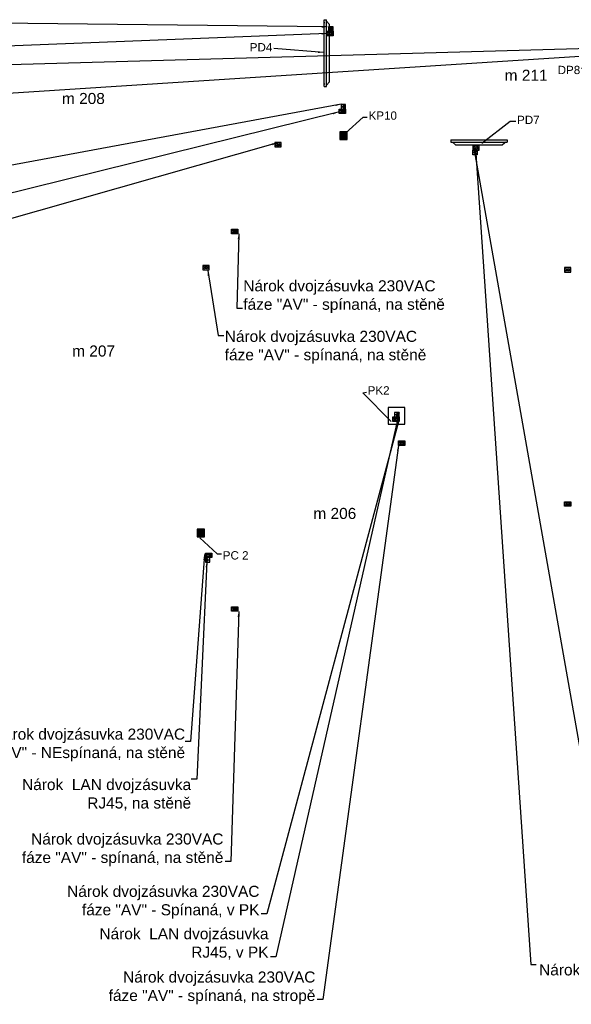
# Model space of a CAD drawing. Header units: millimetres. Extents: x 40090 to 187415, y -53271 to 40260.
# Tile 289 of 406: x 128105 to 138083, y 5942 to 23753. Entities that reach past the tile are written whole.
import ezdxf

# ---------------------------------------------------------------- set-up
doc = ezdxf.new("R2010")
doc.units = ezdxf.units.MM
for name, color, linetype in [('AVM_nárokLAN', 30, 'Continuous'), ('AVM_nároky_silnoproudu', 170, 'Continuous'), ('AVM_nároky_slaboproudu', 30, 'Continuous'), ('AVM_plazma', 5, 'Continuous'), ('AVM_projekce', 240, 'Continuous'), ('AVM_projektor', 6, 'Continuous'), ('AVM_reproduktor', 6, 'Continuous'), ('AVM_sp_230VAC', 170, 'Continuous'), ('AVM_TECHNIKA', 6, 'Continuous')]:
    doc.layers.add(name, color=color, linetype=linetype)
doc.styles.add('AVM', font='arial.ttf')
doc.styles.get("Standard").update_dxf_attribs({"font": 'arial.ttf'})
doc.dimstyles.new('AVM-1_50', dxfattribs={"dimscale": 40, "dimtxt": 2.5, "dimasz": 2.5, "dimexe": 1.25, "dimexo": 0.625, "dimtad": 1, "dimdec": 0, "dimrnd": 1, "dimtxsty": 'AVM', "dimcen": 2.5, "dimclrd": 256, "dimclre": 256, "dimclrt": 256, "dimadec": 0, "dimazin": 0, "dimtfac": 1, "dimtdec": 0, "dimtmove": 0, "dimatfit": 3, "dimfxl": 0, "dimarcsym": 0})

# ---------------------------------------------------------------- blocks, each defined once
blk = doc.blocks.new('Panasonic50-top')
for p, q in [((-605, 0), (-605, -44)), ((-605, 0), (605, 0)), ((-553, 0), (-553, -10)), ((553, 0), (553, -10)), ((-605, -44), (605, -44)), ((-577, -44), (-521, -95)), ((-521, -95), (521, -95)), ((577, -44), (521, -95)), ((605, 0), (605, -44))]:
    blk.add_line(p, q)
blk = doc.blocks.new('Panasonic42-top')
for p, q in [((-510, 0), (-510, -44)), ((-510, 0), (510, 0)), ((-461, 0), (-461, -10)), ((461, 0), (461, -10)), ((-510, -44), (510, -44)), ((-482, -44), (-426, -89)), ((-426, -89), (426, -89)), ((482, -44), (426, -89)), ((510, 0), (510, -44))]:
    blk.add_line(p, q)
blk = doc.blocks.new('player')
at = {"layer": 'AVM_projekce'}
h = blk.add_hatch(color=6, dxfattribs=at)
h.dxf.hatch_style = 1
h.paths.add_polyline_path([(71498, 37159), (71628, 37159), (71628, 37299), (71498, 37299)])
at = {"layer": 'AVM_TECHNIKA'}
blk.add_lwpolyline([(71498, 37159), (71628, 37159), (71628, 37299), (71498, 37299)], close=True, dxfattribs=at)
blk = doc.blocks.new('Dvouzásuvka230V')
blk.add_lwpolyline([(0, 0), (80, 0), (80, 115), (0, 115)], close=True)
for centre, radius in [((40, 83), 25.6), ((40, 32), 25.6), ((29, 83), 3.1), ((29, 32), 3.1), ((40, 96), 3.1), ((40, 45), 3.1), ((51, 83), 3.1), ((51, 32), 3.1)]:
    blk.add_circle(centre, radius)
blk = doc.blocks.new('ZásuvkaLAN')
for p, q in [((14, 66), (14, 40)), ((14, 40), (66, 40)), ((25, 66), (25, 50)), ((55, 50), (25, 50)), ((40, 40), (40, 14)), ((55, 66), (55, 50)), ((66, 66), (66, 40))]:
    blk.add_line(p, q)
blk.add_lwpolyline([(80, 0), (0, 0), (0, 80), (80, 80)], close=True)

msp = doc.modelspace()

# ---------------------------------------------------------------- linework, layer by layer
at = {"layer": 'AVM_nároky_silnoproudu'}
msp.add_lwpolyline([(135072.9, 16439.2), (135069.9, 16739.2), (134769.9, 16736.3), (134772.9, 16436.3)], close=True, dxfattribs=at)

# ---------------------------------------------------------------- block references
at = {"layer": 'AVM_nárokLAN', "rotation": 270}
msp.add_blockref('ZásuvkaLAN', (136299.8, 21391.3), dxfattribs=at)
at = {"layer": 'AVM_nároky_silnoproudu', "xscale": -1}
for p, rotation in [((133658.8, 23463.2), 270), ((133882.9, 22056.6), 270), ((131936.2, 19881.7), 270), ((134852.4, 16486.4), 270), ((134956.9, 16052.3), 270), ((137959.9, 14953.9), 270), ((131578.2, 14103.2), 90), ((131936.2, 13052.4), 270)]:
    msp.add_blockref('Dvouzásuvka230V', p, dxfattribs=dict(at, rotation=rotation))
at = {"layer": 'AVM_nároky_silnoproudu', "rotation": 270}
for p in [(131415.1, 19309.5), (137959.9, 19268.9)]:
    msp.add_blockref('Dvouzásuvka230V', p, dxfattribs=at)
at = {"layer": 'AVM_nároky_slaboproudu', "xscale": -1}
for p, rotation in [((133693.8, 23543.2), 270), ((133917.9, 22136.6), 270), ((134887.4, 16566.4), 270), ((131543.2, 14023.2), 90)]:
    msp.add_blockref('ZásuvkaLAN', p, dxfattribs=dict(at, rotation=rotation))
at = {"layer": 'AVM_plazma', "rotation": 90}
msp.add_blockref('Panasonic50-top', (133613, 23148.2), dxfattribs=at)
at = {"layer": 'AVM_plazma'}
msp.add_blockref('Panasonic42-top', (136413.4, 21581.4), dxfattribs=at)
at = {"layer": 'AVM_projekce'}
for p in [(62399.9, -15576), (59817.6, -22760.1)]:
    msp.add_blockref('player', p, dxfattribs=at)
at = {"layer": 'AVM_sp_230VAC', "rotation": 270}
for p in [(132721.6, 21530.9), (136299.8, 21471.3)]:
    msp.add_blockref('Dvouzásuvka230V', p, dxfattribs=at)

# ---------------------------------------------------------------- texts
at = {"char_height": 200, "width": 1361.318, "attachment_point": 7}
for s, insert in [('{\\C7;m 211}', (136877, 22647.8)), ('{\\C7;m 208}', (128869.5, 22225)), ('{\\C7;m 207}', (129053.9, 17657.6)), ('{\\C7;m 206}', (133417.2, 14719.1))]:
    msp.add_mtext(s, dxfattribs=dict(at, insert=insert))
at = {"layer": 'AVM_nárokLAN', "char_height": 200, "style": 'AVM'}
for s, insert, attachment_point in [('Nárok  LAN dvojzásuvka \\PRJ45, na stěně', (131206.6, 10017.7), 3), ('Nárok  LAN dvojzásuvka \\PRJ45, v PK', (132605.9, 6748.7), 9), ('Nárok  LAN dvojzásuvka RJ45, na stěně', (137499.8, 6665.4), 1)]:
    msp.add_mtext(s, dxfattribs=dict(at, insert=insert, attachment_point=attachment_point))
at = {"layer": 'AVM_projektor', "insert": (138243.5, 22918.8), "char_height": 150, "width": 1361.318, "attachment_point": 3}
msp.add_mtext('DP8', dxfattribs=at)
at = {"layer": 'AVM_reproduktor', "char_height": 150, "width": 1361.318}
for s, insert, attachment_point in [('PD4', (132674.4, 23179.6), 9), ('KP10', (134416.2, 21941.8), 7), ('PD7', (137102, 21865.7), 7), ('PK2', (134399.7, 16972.5), 7), ('PC 2', (131778.9, 14138.5), 1)]:
    msp.add_mtext(s, dxfattribs=dict(at, insert=insert, attachment_point=attachment_point))
at = {"layer": 'AVM_sp_230VAC', "char_height": 200, "style": 'AVM'}
for s, insert, attachment_point in [('Nárok dvojzásuvka 230VAC\\Pfáze "AV" - spínaná, na stěně', (132149.4, 18445.3), 7), ('Nárok dvojzásuvka 230VAC\\Pfáze "AV" - spínaná, na stěně', (131814, 18125.5), 1), ('Nárok dvojzásuvka 230VAC\\Pfáze "AV" - NEspínaná, na stěně', (131097.3, 10929.8), 3), ('Nárok dvojzásuvka 230VAC\\Pfáze "AV" - spínaná, na stěně', (131790.2, 8439), 9), ('Nárok dvojzásuvka 230VAC\\Pfáze "AV" - Spínaná, v PK', (132442.2, 7492.2), 9), ('Nárok dvojzásuvka 230VAC\\Pfáze "AV" - spínaná, na stropě', (133453.7, 5942.3), 9)]:
    msp.add_mtext(s, dxfattribs=dict(at, insert=insert, attachment_point=attachment_point))

# ---------------------------------------------------------------- leaders
at = {"layer": 'AVM_nárokLAN', "annotation_type": 0, "has_hookline": 1}
for points, hookline_direction, text_width in [([(133668.2, 23623.2), (123290.9, 23744.1)], 1, 4781.6), ([(138425, 23100.2), (123310.4, 22125.5)], 1, 5076.4), ([(133919.4, 22225.7), (123228.8, 20243.5)], 1, 5027.7), ([(136352.7, 21330.2), (137349.8, 6665.4), (137449.8, 6665.4)], 0, 4983.4), ([(134967.4, 16646.4), (132739.2, 6798.7), (132639.2, 6798.7)], 1, 3026.1), ([(131487.7, 13944.4), (131306.6, 10017.7), (131206.6, 10017.7)], 1, 3026.1)]:
    msp.add_leader(points, dimstyle='AVM-1_50', override={"dimgap": 0.625, "dimtad": 0}, dxfattribs=dict(at, hookline_direction=hookline_direction, text_width=text_width))
at = {"layer": 'AVM_projektor', "annotation_type": 0, "has_hookline": 1, "hookline_direction": 1, "text_width": 382.3}
msp.add_leader([(138660.4, 23162.1), (138342.9, 22873.2), (138269.8, 22873.2)], dimstyle='AVM-1_50', override={"dimasz": 1.5, "dimgap": 0.625, "dimtad": 0, "dimclrd": 6}, dxfattribs=at)
at = {"layer": 'AVM_reproduktor', "annotation_type": 0, "has_hookline": 1}
for points, override, hookline_direction, text_width in [([(133600.8, 23159.6), (132699.4, 23229.6)], {"dimgap": 0.625, "dimtad": 0}, 1, 381.3), ([(133999.4, 21698.5), (134316.8, 21987.4), (134389.9, 21987.4)], {"dimasz": 1.5, "dimgap": 0.625, "dimtad": 0, "dimclrd": 6}, 0, 487.2), ([(136464.2, 21520.4), (136977, 21915.7), (137077, 21915.7)], {"dimgap": 0.625, "dimtad": 0}, 0, 382), ([(134822.8, 16483.6), (134311.5, 17003.6), (134376, 17018.1)], {"dimasz": 1.5, "dimgap": 0.625, "dimtad": 0, "dimclrd": 6}, 0, 368.9), ([(131362.1, 14381.8), (131679.5, 14092.9), (131752.7, 14092.9)], {"dimasz": 1.5, "dimgap": 0.625, "dimtad": 0, "dimclrd": 6}, 0, 438.6)]:
    msp.add_leader(points, dimstyle='AVM-1_50', override=override, dxfattribs=dict(at, hookline_direction=hookline_direction, text_width=text_width))
at = {"layer": 'AVM_sp_230VAC', "annotation_type": 0, "has_hookline": 1}
for points, hookline_direction, text_width in [([(133668.2, 23503.2), (123290.9, 23099.4)], 1, 3632.3), ([(138423.6, 23233.2), (123002.8, 22794.1)], 1, 3709.3), ([(133865.8, 22079.6), (123099.5, 19420.1)], 1, 3692.5), ([(132766.4, 21525.1), (123119.3, 18780.5), (123019.3, 18780.5)], 1, 3446.4), ([(136317.8, 21428.9), (138801.1, 7355.8), (138901.1, 7355.8)], 0, 4020.5), ([(132066.3, 19877.5), (132032.7, 18532.2), (132132.7, 18532.2)], 0, 3632.3), ([(131505.4, 19219.3), (131697.3, 18038.6), (131797.3, 18038.6)], 0, 3632.3), ([(134967.4, 16526.4), (132575.5, 7579.2), (132475.5, 7579.2)], 1, 3446.4), ([(134956.9, 16052.3), (133587, 6029.3), (133487, 6029.3)], 1, 3725.4), ([(131449, 14076.4), (131197.3, 10693.4), (131097.3, 10693.4)], 1, 4020.5), ([(132066.3, 13048.2), (131923.5, 8526), (131823.5, 8526)], 1, 3632.3)]:
    msp.add_leader(points, dimstyle='AVM-1_50', override={"dimgap": 0.625, "dimtad": 0}, dxfattribs=dict(at, hookline_direction=hookline_direction, text_width=text_width))

doc.saveas('drawing.dxf')
